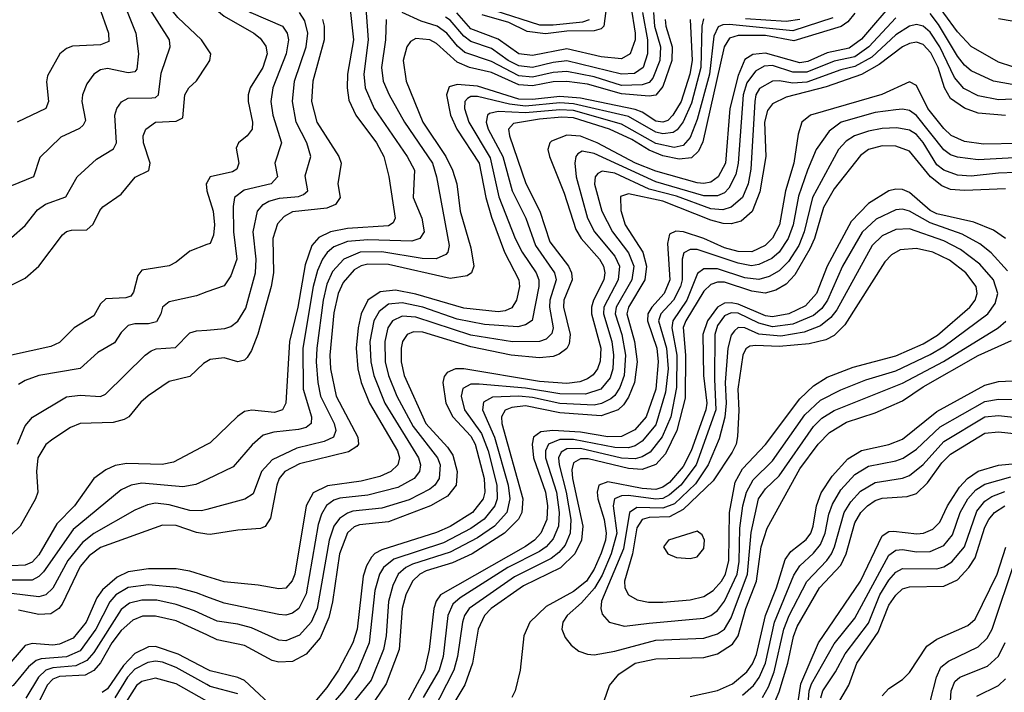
# Model space of a CAD drawing. Header units: inches. Extents: x 990535 to 1117859, y 769386 to 892122.
# Tile 365 of 656: x 1079454 to 1082327, y 792025 to 793989. Entities that reach past the tile are written whole.
import ezdxf

# ---------------------------------------------------------------- set-up
doc = ezdxf.new("R2010")
doc.units = ezdxf.units.IN
doc.header["$MEASUREMENT"] = 0
doc.layers.add('B0779', color=7, linetype='Continuous')
doc.layers.add('B0789', color=7, linetype='Continuous')

msp = doc.modelspace()

# ---------------------------------------------------------------- linework, layer by layer
at = {"layer": 'B0779', "color": 5}
for points, elevation in [([(1080000, 794604.4), (1079970, 794606), (1079890, 794641.5), (1079858.9, 794641.1), (1079830, 794631.3), (1079772.9, 794587.1), (1079733.1, 794526.9), (1079667.7, 794472.3), (1079654.6, 794445.4), (1079654.1, 794410), (1079669, 794330), (1079665.2, 794185.2), (1079685, 794030), (1079713.3, 793950), (1079714.2, 793925.8), (1079690, 793916.1), (1079607.8, 793912.2), (1079590, 793905.5), (1079570.9, 793890), (1079535, 793825), (1079532.3, 793807.7), (1079538.2, 793750), (1079530.1, 793730), (1079446.3, 793690)], 3120), ([(1080000, 793906.6), (1079984.2, 793930), (1079915.4, 793995.4), (1079853.3, 794073.3), (1079829.9, 794109.9), (1079808.7, 794170), (1079802.8, 794230), (1079813.1, 794426.9), (1079833.6, 794470), (1079870, 794510.2), (1079894.2, 794525.8), (1079930, 794532.3), (1079996.5, 794516.5), (1080000, 794514.6)], 3180), ([(1079430, 793353.3), (1079470, 793388.3), (1079505.9, 793434.1), (1079529.1, 793450.9), (1079588.3, 793471.7), (1079621.1, 793530), (1079677.7, 793582.3), (1079727.4, 793612.6), (1079735.9, 793630), (1079731.1, 793710), (1079737, 793730), (1079750.5, 793749.5), (1079770, 793760.4), (1079839, 793761), (1079850, 793762.3), (1079858.8, 793770), (1079866.9, 793833.1), (1079892.4, 793910), (1079890.6, 793930), (1079789.3, 794090)], 3160), ([(1079740.7, 794080.7), (1079792.6, 793950), (1079800.6, 793890), (1079795.1, 793844.9), (1079790, 793837.3), (1079770, 793833.7), (1079710, 793846.3), (1079690, 793842.8), (1079669.7, 793830.3), (1079650, 793802.2), (1079637.2, 793770), (1079635.2, 793750), (1079645.4, 793694.6), (1079638.6, 793681.4), (1079628.1, 793671.9), (1079574.2, 793645.8), (1079513, 793587), (1079494.5, 793530), (1079430, 793504.3)], 3140), ([(1079427.1, 793212.9), (1079470, 793234.7), (1079510, 793269.8), (1079578.6, 793361.4), (1079590, 793370.5), (1079605.4, 793374.6), (1079650, 793375.3), (1079668.2, 793391.8), (1079687.4, 793432.6), (1079696.7, 793443.3), (1079750, 793479.8), (1079790.5, 793529.5), (1079830.8, 793549.2), (1079834.3, 793570), (1079814.6, 793630), (1079814, 793650), (1079821.4, 793670), (1079850, 793689.9), (1079910, 793692.5), (1079930, 793702.8), (1079935.9, 793770), (1079946.9, 793790), (1079970, 793810.8), (1080000, 793856.5)], 3180), ([(1080000, 793513), (1079998.3, 793510), (1080000.1, 793490)], 3220), ([(1080000, 793332.4), (1079950, 793313.6), (1079910, 793281), (1079890, 793270.5), (1079810, 793257.5), (1079798, 793242), (1079785.9, 793194.1), (1079777.6, 793182.4), (1079763.3, 793176.7), (1079705.6, 793174.4), (1079690, 793159.3), (1079670, 793125), (1079612.7, 793090), (1079570, 793046.6), (1079544.6, 793035.4), (1079430.1, 793009.9)], 3220), ([(1080000, 793194.3), (1079970, 793183.4), (1079890, 793165.5), (1079870.2, 793150), (1079865.5, 793130), (1079852.5, 793107.5), (1079830, 793100.9), (1079790, 793101.7), (1079770, 793096.1), (1079750, 793076), (1079730, 793045.6), (1079682.2, 793017.8), (1079630, 792970.4), (1079510, 792950.3), (1079470, 792936.2), (1079450, 792923.7)], 3240), ([(1079447, 792750), (1079470, 792803.1), (1079490.9, 792829.1), (1079590, 792888.4), (1079630, 792892.9), (1079690, 792889.4), (1079704.2, 792895.8), (1079819.8, 793010), (1079837.6, 793022.4), (1079851.7, 793028.3), (1079908, 793032), (1079950, 793074.6), (1079970, 793080.8), (1080000, 793083.2)], 3260), ([(1080000, 792991.3), (1079990, 792985.8), (1079950, 792947.3), (1079890, 792932.9), (1079828.7, 792891.3), (1079807.2, 792872.8), (1079772.2, 792830), (1079758.3, 792821.7), (1079726.7, 792813.3), (1079630, 792810.3), (1079601.9, 792798.1), (1079550, 792764.8), (1079530, 792749.2), (1079507, 792710), (1079502.9, 792670), (1079506.5, 792610), (1079500.3, 792590), (1079455.4, 792510), (1079430, 792486.3)], 3280), ([(1080000, 792748.9), (1079902.9, 792697.1), (1079869.7, 792690.3), (1079766.2, 792693.8), (1079732.4, 792687.6), (1079704.9, 792675.1), (1079670, 792649.3), (1079613.5, 792570), (1079562.5, 792517.5), (1079510, 792426.9), (1079490, 792405.8), (1079470, 792396.9), (1079430, 792394.4)], 3320), ([(1080000, 792647.1), (1079968, 792632), (1079930, 792625.5), (1079810, 792636.4), (1079779.1, 792630), (1079750, 792616.6), (1079610, 792500.3), (1079523, 792377), (1079510, 792363.4), (1079490, 792353.2), (1079350, 792353.3)], 3340), ([(1080000, 792559.6), (1079984.6, 792555.4), (1079950, 792556.6), (1079890, 792573.2), (1079850, 792577.3), (1079826.8, 792573.2), (1079790, 792557.4), (1079670, 792488.6), (1079637, 792463), (1079593.9, 792410), (1079550, 792329.5), (1079530, 792309.9), (1079510, 792304.5), (1079430, 792313.9)], 3360), ([(1080000, 792487.4), (1079970, 792492.4), (1079910, 792512.2), (1079870, 792513.4), (1079690, 792447.9), (1079656.5, 792423.5), (1079630, 792392.9), (1079577.4, 792282.6), (1079568.3, 792270), (1079545, 792255), (1079510, 792252.5), (1079450, 792265)], 3380), ([(1080000, 792363.6), (1079950, 792379), (1079910, 792386), (1079830, 792386), (1079770, 792376.9), (1079738.4, 792361.6), (1079695.1, 792324.9), (1079678.8, 792301.2), (1079647.4, 792230), (1079610, 792183.8), (1079570, 792165.6), (1079550, 792163.2), (1079490, 792168.2), (1079470, 792161.9), (1079410, 792093.3)], 3420), ([(1080000, 792304.5), (1079970, 792315.9), (1079911.8, 792331.8), (1079830, 792338.8), (1079770, 792331), (1079734.6, 792310), (1079716.6, 792290), (1079676.4, 792210), (1079630, 792146.7), (1079590.8, 792129.2), (1079516.9, 792123.1), (1079501.9, 792118.1), (1079479.8, 792100.2), (1079434.9, 792045.1), (1079410, 792032.6), (1079370, 792023.4)], 3440), ([(1080000, 792247.1), (1079963.7, 792263.7), (1079910, 792282.2), (1079854, 792294), (1079810, 792294.5), (1079774.6, 792285.4), (1079750, 792267), (1079670, 792141.6), (1079650, 792118.1), (1079617.6, 792102.4), (1079550, 792096.5), (1079530, 792090), (1079508.4, 792070), (1079471.8, 792008.2)], 3460), ([(1080000, 792192.8), (1079910, 792234.5), (1079850, 792247.7), (1079812.4, 792247.6), (1079783.7, 792236.3), (1079750, 792206.2), (1079722.7, 792170), (1079690, 792111.4), (1079670, 792089.1), (1079644.5, 792075.5), (1079570, 792071.5), (1079550, 792063.8), (1079533.6, 792046.4), (1079510, 791996.9)], 3480), ([(1080000, 792093.1), (1079916.4, 792136.4), (1079850, 792158.8), (1079830, 792158.6), (1079790, 792139), (1079756.3, 792103.7), (1079710, 792035.8), (1079694.9, 792025.1)], 3520), ([(1080000, 792048.3), (1079910, 792097.9), (1079870, 792113.3), (1079850, 792116.1), (1079827.2, 792112.8), (1079790, 792093.1), (1079768.2, 792070), (1079731, 792009)], 3540), ([(1080000, 791999.8), (1079910, 792050.5), (1079850, 792066.2), (1079810, 792057.3), (1079794.7, 792045.3), (1079755.9, 791984.1)], 3560)]:
    msp.add_lwpolyline(points, dxfattribs=dict(at, elevation=elevation))
at = {"layer": 'B0789', "color": 5}
for points, elevation in [([(1080000, 794142.7), (1080048.9, 794070), (1080068.3, 794050), (1080127.9, 794010), (1080220.1, 793970), (1080234.2, 793950), (1080237.7, 793930), (1080231.3, 793890), (1080192.6, 793790), (1080186.5, 793750), (1080192.2, 793710), (1080217.9, 793630), (1080197.9, 793570), (1080205.6, 793530), (1080187.3, 793510), (1080108.3, 793491.7), (1080080.8, 793470), (1080076.2, 793443.8), (1080077.4, 793370), (1080087.5, 793290), (1080070, 793240.9), (1080050, 793212.3), (1080000, 793194.3)], 3240), ([(1080000, 794047.4), (1080013.9, 794030), (1080050, 793999.5), (1080136.9, 793950), (1080155.3, 793935.3), (1080172, 793912), (1080176.1, 793890), (1080163.6, 793850), (1080126.5, 793790), (1080120.6, 793770), (1080120.2, 793750), (1080133.2, 793690), (1080132.3, 793670), (1080117.3, 793650), (1080092.5, 793630), (1080085.5, 793614.5), (1080093.5, 793570), (1080087.6, 793552.4), (1080074.6, 793545.4), (1080009.5, 793530.5), (1080000, 793513)], 3220), ([(1082010, 794050), (1081910, 793931.9), (1081873.6, 793906.4), (1081810, 793892.5), (1081753.2, 793866.8), (1081730, 793863.5), (1081630, 793891.4), (1081592.4, 793887.6), (1081570, 793873.1), (1081550, 793826.7), (1081525.5, 793730), (1081512.9, 793570), (1081491.5, 793530), (1081470, 793515), (1081450, 793510.8), (1081430, 793512.7), (1081310, 793546.9), (1081250.7, 793570.7), (1081138.2, 793630), (1081090, 793649.3), (1081050, 793651.8), (1081005.7, 793634.3), (1081000.1, 793630), (1080994.8, 793610), (1080999.3, 793590), (1081042.7, 793482.7), (1081076.8, 793376.8), (1081091.9, 793350), (1081145, 793290), (1081156.8, 793270), (1081160.6, 793250), (1081157.7, 793230), (1081127.7, 793170), (1081122.3, 793150), (1081121.9, 793130), (1081148.9, 793030), (1081147.4, 792992.6), (1081139.6, 792970), (1081127.3, 792952.7), (1081110, 792940.5), (1081087.7, 792932.3), (1081050, 792927.5), (1080970, 792933.3), (1080750, 792970.1), (1080724.9, 792970), (1080700.9, 792959.1), (1080692.2, 792947.8), (1080688.2, 792930), (1080697.2, 792870), (1080717.7, 792830), (1080770, 792773.3), (1080783.1, 792750), (1080808.6, 792650), (1080811.3, 792610), (1080806, 792590), (1080775, 792550), (1080710, 792509.8), (1080670, 792491.9), (1080510, 792441.3), (1080490, 792430.5), (1080480.3, 792419.7), (1080465.5, 792394.5), (1080455.9, 792364.1), (1080438.5, 792210), (1080425.8, 792170), (1080384.1, 792090), (1080350, 792039.2), (1080310, 791992)], 3520), ([(1082351.7, 793851.7), (1082310, 793864.9), (1082230, 793910.6), (1082190, 793953.3), (1082110, 794064.1)], 3520), ([(1080463.1, 794036.9), (1080470.8, 793930), (1080457.5, 793830), (1080462, 793790), (1080488.1, 793730), (1080584.2, 793590), (1080605.4, 793550), (1080601.6, 793470), (1080627.3, 793410), (1080633.8, 793370), (1080621.1, 793350), (1080597.5, 793342.5), (1080470, 793346.7), (1080410, 793341.8), (1080370, 793325.7), (1080350.5, 793309.5), (1080337, 793290), (1080322.6, 793257.4), (1080310.4, 793210), (1080279.9, 793030), (1080281.1, 792910), (1080305, 792830), (1080304.6, 792810), (1080290, 792799), (1080267.6, 792792.4), (1080195.4, 792784.6), (1080164.2, 792775.8), (1080131.7, 792748.3), (1080076.7, 792683.3), (1080000, 792647.1)], 3340), ([(1080416.2, 794036.2), (1080428.2, 793930), (1080410.3, 793830), (1080408.8, 793790), (1080414.3, 793754.3), (1080434.1, 793710), (1080495, 793630), (1080516.6, 793590), (1080531.1, 793531.1), (1080549.7, 793410), (1080543.4, 793396.6), (1080530, 793387.1), (1080410, 793379.3), (1080361, 793370), (1080326.9, 793353.1), (1080305.9, 793330), (1080286.5, 793273.5), (1080265.5, 793150), (1080241.4, 793050), (1080230.7, 792870), (1080221, 792850), (1080197.3, 792842.7), (1080130.8, 792849.2), (1080110, 792845.5), (1080088.9, 792831.1), (1080010, 792754.2), (1080000, 792748.9)], 3320), ([(1081237.3, 794030), (1081249.8, 793950.2), (1081249.2, 793930), (1081234.8, 793890), (1081210, 793874.9), (1081150, 793880.8), (1081050, 793904.4), (1080950, 793884.7), (1080910, 793889.4), (1080850, 793932.7), (1080770, 793962.1), (1080729.6, 794009.6)], 3320), ([(1081165.5, 794030), (1081158.4, 793970), (1081150, 793962.4), (1081130, 793956.8), (1081050, 793956.2), (1080987.5, 793947.5), (1080934.8, 793954.8), (1080881.3, 793981.3), (1080803.2, 794003.2)], 3280), ([(1080837.2, 794017.2), (1080970, 793974.7), (1081010, 793974.2), (1081097.1, 793982.9), (1081116.2, 793990)], 3260), ([(1080000, 793083.2), (1080052.7, 793087.3), (1080070, 793093.2), (1080090, 793109.1), (1080113.4, 793146.6), (1080141.9, 793250), (1080144, 793290), (1080135.4, 793370), (1080148.1, 793430), (1080164.3, 793450), (1080181.1, 793458.9), (1080212.2, 793467.8), (1080266.8, 793473.2), (1080281.6, 793478.4), (1080294.3, 793490), (1080287, 793533), (1080303.4, 793590), (1080291.7, 793630), (1080260.8, 793690), (1080250.1, 793750.1), (1080256, 793810), (1080289.8, 793910), (1080294.7, 793950), (1080285.9, 793985.9), (1080270, 794010)], 3260), ([(1081890, 794008.1), (1081870, 793983.4), (1081851, 793969), (1081712.2, 793927.8), (1081630, 793943.3), (1081550, 793943.2), (1081524.4, 793935.6), (1081509, 793910), (1081447.1, 793632.9), (1081434.6, 793605.4), (1081413.8, 793586.2), (1081378, 793582), (1081330, 793591.8), (1081290, 793607.9), (1081239.4, 793639.4), (1081175.1, 793670), (1081070, 793702.6), (1081035.5, 793704.5), (1080970, 793699.2), (1080894.3, 793685.7), (1080880.4, 793670), (1080883.3, 793650), (1080930.5, 793510.5), (1080971.2, 793430), (1081000.5, 793340.5), (1081054.9, 793270), (1081064, 793250), (1081065.3, 793230), (1081041.7, 793170), (1081040.1, 793150), (1081059.5, 793070), (1081056.8, 793043.2), (1081050, 793029.2), (1081027.4, 793012.6), (1081010, 793005.9), (1080970, 793001.8), (1080887.6, 793010), (1080770, 793034.2), (1080630, 793076.8), (1080602.5, 793077.5), (1080584.1, 793070), (1080571.1, 793050), (1080566.9, 793030), (1080567, 792990), (1080575.5, 792950), (1080638.7, 792810), (1080701.6, 792741.6), (1080717.4, 792717.4), (1080729.8, 792670), (1080726.9, 792630), (1080702.2, 792597.8), (1080652.2, 792570), (1080530, 792523), (1080445.4, 792514.6), (1080430, 792508.8), (1080410, 792490.9), (1080386.4, 792430), (1080366.7, 792290), (1080356.1, 792243.9), (1080330, 792184.1), (1080290, 792136.3), (1080250, 792115.5), (1080210, 792113), (1080190, 792118.6), (1080110, 792161.9), (1080030, 792178.9), (1080000, 792192.8)], 3480), ([(1081825.8, 793994.2), (1081710, 793956.9), (1081524.6, 793975.4), (1081505.8, 793974.2), (1081492.1, 793967.9), (1081478.8, 793941.2), (1081466.1, 793830), (1081430, 793697.8), (1081410, 793645.5), (1081390, 793622), (1081363.7, 793616.3), (1081310, 793627.6), (1081210, 793684.4), (1081070, 793723.9), (1081030, 793726.5), (1080930, 793717.7), (1080850, 793720.8), (1080824.8, 793715.2), (1080818.8, 793710), (1080815, 793690), (1080820.5, 793670), (1080863.4, 793590), (1080890.8, 793490), (1080930.3, 793410), (1080958.4, 793330), (1081014.4, 793250), (1081018.7, 793230), (1081000.3, 793170), (1080999.5, 793150), (1081010, 793090), (1081006.8, 793073.2), (1080990, 793056.3), (1080970.4, 793049.6), (1080891.3, 793048.7), (1080770, 793068.6), (1080610, 793120.8), (1080570, 793123.6), (1080541.9, 793110), (1080528.2, 793090), (1080519.1, 793050), (1080520.4, 792990), (1080529.6, 792950), (1080554.2, 792890), (1080601.4, 792801.4), (1080673.2, 792710), (1080681, 792690), (1080677.9, 792650), (1080664.7, 792630), (1080650, 792618.1), (1080590, 792587.5), (1080510, 792563.4), (1080426.2, 792553.8), (1080410, 792548.9), (1080386.9, 792533.1), (1080370, 792510), (1080357, 792470), (1080322.2, 792270), (1080304.4, 792230), (1080270, 792192.1), (1080230, 792175.7), (1080210, 792177.6), (1080130, 792213.4), (1080090, 792224.7), (1080030, 792233.3), (1080000, 792247.1)], 3460), ([(1081448.7, 793991.3), (1081443.6, 793970), (1081441.3, 793850), (1081414.3, 793745.7), (1081390, 793690.9), (1081372.4, 793667.6), (1081360.2, 793659.8), (1081330, 793655.5), (1081310, 793660.9), (1081230, 793706.1), (1081070, 793743.8), (1081030, 793746.1), (1080930, 793737.1), (1080882.8, 793742.8), (1080790, 793765), (1080770, 793764.7), (1080760.8, 793759.2), (1080752.1, 793750), (1080751.8, 793730), (1080763.9, 793690), (1080826.2, 793586.2), (1080852.2, 793472.2), (1080899.6, 793350), (1080919.5, 793310), (1080960.9, 793250), (1080968.7, 793230), (1080968.7, 793210), (1080948.7, 793111.2), (1080930, 793097.9), (1080907.4, 793092.6), (1080810, 793098.9), (1080730, 793115), (1080630, 793149.5), (1080570, 793162.6), (1080530, 793158.4), (1080502.3, 793137.7), (1080486.8, 793110), (1080475.1, 793050), (1080478.5, 792990), (1080486.9, 792950), (1080518.9, 792870), (1080616.9, 792710), (1080623.6, 792690), (1080620.1, 792670), (1080604.3, 792650), (1080556.6, 792623.4), (1080470, 792601.3), (1080387.8, 792592.2), (1080370, 792586.4), (1080348.8, 792571.2), (1080334, 792546), (1080324.8, 792515.2), (1080290, 792313.2), (1080268.6, 792270), (1080250, 792256.3), (1080230, 792251), (1080210, 792252.1), (1080050, 792285.4), (1080000, 792304.5)], 3440), ([(1081337.1, 793990), (1081338.9, 793970), (1081357.2, 793910), (1081356.6, 793870), (1081330, 793794), (1081310, 793769.3), (1081290, 793766.4), (1081210, 793773), (1081110, 793800.8), (1081050, 793809.2), (1081010, 793808), (1080950, 793796.5), (1080910, 793799.2), (1080830, 793835.4), (1080766.2, 793850), (1080730, 793864.9), (1080670, 793919.6), (1080650, 793930.5), (1080610, 793934), (1080594.5, 793925.5), (1080583.3, 793910), (1080572.8, 793870), (1080581.8, 793810), (1080630, 793690), (1080696.9, 793590), (1080717, 793550), (1080728.8, 793510), (1080738.8, 793430), (1080770, 793322.8), (1080778.7, 793270), (1080772.5, 793250), (1080758.9, 793241.1), (1080710, 793234), (1080530, 793274.5), (1080470, 793275.2), (1080449.7, 793270.3), (1080430, 793258.7), (1080397.9, 793222.1), (1080382.8, 793190), (1080370, 793133.5), (1080359, 793010), (1080360.4, 792970), (1080377.2, 792890), (1080440.2, 792770), (1080441.9, 792750), (1080437, 792743), (1080412.7, 792727.3), (1080270, 792692.3), (1080227.1, 792670), (1080211, 792650), (1080203.7, 792630), (1080185.7, 792534.3), (1080170.3, 792509.7), (1080156.8, 792503.2), (1080090, 792498.5), (1080010, 792485.8), (1080000, 792487.4)], 3380), ([(1080523.4, 793990), (1080521.3, 793930), (1080509.5, 793850), (1080514.7, 793810), (1080531.4, 793770), (1080576.3, 793690), (1080658.5, 793570), (1080670.1, 793530), (1080706.9, 793330), (1080702.7, 793310), (1080696.8, 793303.2), (1080669.4, 793290.6), (1080628.4, 793291.6), (1080510, 793311.3), (1080447.6, 793310), (1080399.1, 793290), (1080366.2, 793253.8), (1080350, 793217), (1080339.6, 793170), (1080320.4, 793030), (1080319, 792990), (1080323.2, 792930), (1080331.7, 792890), (1080371.1, 792810), (1080376.3, 792790), (1080369.5, 792770), (1080342.2, 792757.8), (1080262.2, 792737.8), (1080190, 792704.1), (1080159.7, 792670), (1080135.4, 792604.6), (1080110.8, 792589.2), (1080000, 792559.6)], 3360), ([(1080337.7, 793990), (1080342.4, 793970), (1080342.2, 793930), (1080309.5, 793810), (1080305.4, 793750), (1080320.5, 793690), (1080385, 793590), (1080391.7, 793570), (1080381.9, 793510), (1080389.1, 793470), (1080375.1, 793450), (1080350, 793439.2), (1080250, 793427.8), (1080225, 793415), (1080206.4, 793393.6), (1080192.7, 793350), (1080193.9, 793250), (1080187.7, 793210), (1080148.7, 793071.3), (1080130, 793023.2), (1080117.2, 793002.8), (1080110, 792994.7), (1080090, 792990.4), (1080050, 793001.5), (1080010, 792996.9), (1080000, 792991.3)], 3280), ([(1081410.5, 793989.5), (1081415.7, 793870), (1081409.4, 793830), (1081383.8, 793750), (1081359.9, 793710), (1081344.8, 793695.2), (1081330, 793689.8), (1081310, 793693.2), (1081270, 793719.3), (1081250, 793726.6), (1081090, 793760.2), (1081030, 793765), (1080950, 793756.5), (1080910, 793757.1), (1080790, 793794.8), (1080730, 793799.7), (1080707.1, 793792.9), (1080698.7, 793770), (1080710.5, 793710), (1080729.2, 793670), (1080794.6, 793570), (1080813.5, 793470), (1080830, 793412.6), (1080868.4, 793310), (1080909.8, 793230), (1080912.2, 793210), (1080903.6, 793170), (1080890, 793147.6), (1080870, 793138.8), (1080850, 793136.6), (1080750, 793147.1), (1080610, 793187.9), (1080550, 793199.3), (1080505.6, 793194.4), (1080470, 793170), (1080450, 793130), (1080441.7, 793090), (1080435.8, 793030), (1080440.3, 792970), (1080450.3, 792930), (1080474, 792870), (1080556.3, 792730), (1080561.8, 792710), (1080557.3, 792690), (1080536.8, 792670), (1080504.6, 792655.4), (1080450, 792641.9), (1080351.7, 792628.3), (1080310, 792607.5), (1080289.6, 792570), (1080256.4, 792370), (1080249, 792351), (1080230, 792329.9), (1080210, 792327.5), (1080150, 792338.4), (1080050, 792348.3), (1080000, 792363.6)], 3420), ([(1082010, 793994.8), (1081931.3, 793910), (1081890, 793881), (1081830, 793867.9), (1081750, 793835.7), (1081710, 793836.3), (1081650, 793855.8), (1081626.2, 793853.8), (1081600.9, 793839.1), (1081575.6, 793804.4), (1081564.5, 793770), (1081550, 793570), (1081542.8, 793537.2), (1081523.1, 793496.9), (1081510, 793484.1), (1081490, 793475.1), (1081450, 793475.2), (1081310, 793516.3), (1081130, 793598.8), (1081095, 793605), (1081082, 793598), (1081076.1, 793590), (1081073.7, 793570), (1081077.5, 793530), (1081110, 793410), (1081130.9, 793370), (1081190, 793298.7), (1081203.8, 793270), (1081199.7, 793230), (1081158.5, 793150), (1081157.3, 793130), (1081181.3, 793050), (1081186.6, 793010), (1081184.6, 792970), (1081176.2, 792943.8), (1081149.5, 792910.5), (1081104.2, 792895.8), (1081030, 792896.9), (1080930, 792913.3), (1080794.7, 792925.3), (1080770, 792924.7), (1080747.1, 792912.9), (1080741.6, 792890), (1080752, 792850), (1080801.2, 792781.2), (1080820.6, 792730), (1080846.1, 792630), (1080846.5, 792590), (1080839.9, 792570), (1080809.2, 792530.8), (1080770, 792503.2), (1080690, 792462.2), (1080545.5, 792414.5), (1080515.2, 792390), (1080504, 792370), (1080490, 792322.7), (1080473.9, 792170), (1080440.5, 792090), (1080398.8, 792030), (1080321, 791939)], 3540), ([(1081303, 794010), (1081306, 793970), (1081323.1, 793910), (1081321.4, 793870), (1081301.1, 793818.9), (1081290, 793806.3), (1081270, 793798.7), (1081210, 793797.5), (1081130, 793822.1), (1081050, 793837.8), (1081010, 793835.1), (1080950, 793821.3), (1080910, 793825.1), (1080830, 793866.8), (1080753, 793893), (1080731.5, 793911.5), (1080700.3, 793950), (1080671.6, 793970), (1080624.8, 793984.8), (1080570, 794010.7)], 3360), ([(1081270.7, 794010), (1081285.5, 793930), (1081285.2, 793890), (1081272.5, 793850), (1081247.5, 793832.5), (1081210, 793830), (1081050, 793868.8), (1081010, 793864.7), (1080950, 793850.1), (1080910, 793854.4), (1080879.1, 793870), (1080830, 793904.9), (1080770, 793925.8), (1080750, 793941.5), (1080710, 793987.4), (1080696.2, 793996.2)], 3340), ([(1081730, 793990.1), (1081690, 793983.6), (1081571.7, 793991.7)], 3440), ([(1082350, 793799.8), (1082294.8, 793810), (1082230, 793840.3), (1082210, 793856.6), (1082190, 793883.1), (1082134.9, 793974.9), (1082110, 794007.5)], 3540), ([(1082350, 793985.1), (1082310, 793991.4)], 3480), ([(1082390, 793759.4), (1082310, 793755.1), (1082250, 793767), (1082208.6, 793788.6), (1082180.9, 793820.9), (1082138, 793910), (1082110, 793953), (1082090, 793970), (1082070, 793974.8), (1082050, 793970.7), (1082010, 793944.8), (1081939.8, 793880.2), (1081890, 793852.5), (1081850, 793842.9), (1081750, 793807.1), (1081710, 793803.7), (1081670, 793811.2), (1081650.7, 793809.3), (1081611.9, 793788.1), (1081602, 793770), (1081598.3, 793750), (1081586.8, 793553.2), (1081579.4, 793510), (1081562.3, 793470), (1081530, 793441.5), (1081505.8, 793434.2), (1081470, 793437.2), (1081370, 793474.1), (1081290, 793494.9), (1081190, 793540.7), (1081152.8, 793547.2), (1081140.3, 793539.7), (1081132.6, 793530), (1081130.8, 793509.2), (1081152.3, 793430), (1081183.1, 793370), (1081230, 793308.9), (1081245.6, 793270), (1081240, 793230), (1081194.4, 793150), (1081191.4, 793130), (1081210.7, 793070), (1081221.7, 793010), (1081217.5, 792950), (1081204.8, 792915.2), (1081190, 792891.8), (1081178.1, 792881.9), (1081151.7, 792868.3), (1081130, 792863.5), (1081030, 792869), (1080950, 792886.3), (1080910.4, 792889.6), (1080833.3, 792886.7), (1080807, 792873), (1080803.9, 792850), (1080838.8, 792770), (1080879.3, 792630), (1080884.2, 792590), (1080875.1, 792550), (1080838.9, 792510), (1080790, 792476.2), (1080710, 792435), (1080600, 792400), (1080580.1, 792390), (1080558.1, 792370), (1080542.5, 792337.5), (1080529.7, 792290.3), (1080523, 792190), (1080515.5, 792150), (1080479.1, 792060.9), (1080330, 791877)], 3560), ([(1080000, 793856.5), (1080008.8, 793870), (1080011.2, 793890), (1080000, 793906.6)], 3180), ([(1082330, 793709.5), (1082250, 793716.8), (1082210, 793730.5), (1082170, 793759.3), (1082151.9, 793790), (1082133.2, 793850), (1082112.2, 793892.2), (1082090, 793916.9), (1082070, 793923.6), (1082050, 793920.1), (1082030, 793909.7), (1081961.6, 793858.4), (1081910, 793829.6), (1081806.7, 793793.3), (1081690, 793763.4), (1081650, 793743.2), (1081636.1, 793723.9), (1081627, 793690), (1081630.9, 793590), (1081613.2, 793486.8), (1081591.1, 793428.9), (1081558.6, 793401.4), (1081530, 793393.1), (1081506.2, 793393.8), (1081470, 793403.5), (1081330, 793459.4), (1081230, 793481), (1081207, 793473), (1081208, 793432), (1081220.7, 793390), (1081272.1, 793310), (1081282.8, 793270), (1081277.7, 793230), (1081229.8, 793150.2), (1081225.2, 793130), (1081247.8, 793050), (1081255.4, 792990), (1081247.7, 792930), (1081230, 792887.3), (1081215.6, 792864.4), (1081199.7, 792850), (1081150, 792833.1), (1081030, 792841.8), (1080930, 792861.7), (1080890, 792856.9), (1080870.7, 792849.3), (1080859.7, 792830), (1080860.8, 792810), (1080921.4, 792590), (1080918.4, 792550), (1080909.4, 792530.6), (1080868.4, 792490), (1080774.1, 792430), (1080716.2, 792403.8), (1080640.1, 792380.1), (1080620.9, 792370), (1080599.8, 792350), (1080580.2, 792310), (1080569.8, 792270), (1080561.3, 792150), (1080523.3, 792050), (1080490, 792001.9)], 3580), ([(1082370, 793627.9), (1082266.2, 793626.2), (1082210, 793633.8), (1082171.3, 793651.3), (1082150, 793671.3), (1082103.9, 793730), (1082070, 793797.5), (1082050, 793808), (1081969.1, 793770.9), (1081761, 793710), (1081736.3, 793690), (1081725.3, 793654.7), (1081712.5, 793570), (1081688.1, 793490), (1081671.1, 793390), (1081650, 793351.7), (1081628.4, 793330), (1081590, 793311.7), (1081550, 793312.7), (1081510, 793323.5), (1081450, 793350.3), (1081390.6, 793369.4), (1081368.2, 793371.8), (1081350, 793363.4), (1081343.8, 793336.2), (1081350.3, 793229.7), (1081334.1, 793190), (1081298.4, 793150), (1081286.7, 793130), (1081285.3, 793110), (1081312.9, 793030), (1081316.9, 792990), (1081309.9, 792910), (1081281.3, 792830), (1081248.6, 792791.4), (1081210, 792772.4), (1081170, 792771.5), (1081090, 792785.3), (1081009.8, 792790.2), (1080974, 792786), (1080953.4, 792770), (1080948.9, 792750), (1080953, 792710), (1080988.3, 792610), (1080994.2, 792570), (1080991.9, 792530), (1080974, 792490), (1080956.1, 792470), (1080929.3, 792450.7), (1080681.6, 792310), (1080668.8, 792291.2), (1080662.2, 792270), (1080648.5, 792150), (1080635.3, 792090), (1080556.5, 791943.5)], 3620), ([(1082390, 793587.5), (1082250, 793580.1), (1082190, 793587.8), (1082170, 793594.6), (1082150, 793609), (1082070, 793709.9), (1082050, 793723.7), (1082030, 793728.1), (1082010, 793726.4), (1081950, 793717.9), (1081850.9, 793690), (1081815.9, 793664.1), (1081778, 793610), (1081752.7, 793550), (1081726.3, 793473.7), (1081710.6, 793390), (1081695.9, 793350), (1081670, 793310.3), (1081648.2, 793291.8), (1081610, 793274), (1081589.2, 793270.8), (1081550, 793277.9), (1081430, 793318.6), (1081410, 793318.6), (1081391.9, 793308.1), (1081386.8, 793290), (1081386.3, 793230), (1081381.9, 793210), (1081361.1, 793170), (1081324.2, 793130), (1081318, 793110), (1081341.4, 793030), (1081346.1, 792970), (1081338.5, 792901.5), (1081310, 792806.2), (1081270, 792758.4), (1081250, 792745.3), (1081230, 792739.1), (1081190, 792739.9), (1081070, 792764), (1081030, 792763.2), (1080996.8, 792750), (1080987.7, 792730), (1080988.1, 792710), (1081019.9, 792610), (1081028.2, 792550), (1081025.8, 792510), (1081010, 792473.4), (1080989.8, 792450.2), (1080970, 792436.1), (1080878.2, 792390), (1080738.7, 792301.3), (1080717.2, 792282.8), (1080702.5, 792250), (1080689, 792130), (1080678, 792090), (1080630.9, 792010)], 3640), ([(1082508.5, 793548.5), (1082310, 793540.8), (1082230, 793532.4), (1082190, 793535.6), (1082150, 793549.7), (1082130, 793565.9), (1082090, 793630.9), (1082070, 793653.8), (1082050, 793666.6), (1082013.3, 793673.3), (1081970, 793671.9), (1081930, 793664.2), (1081889.8, 793650.2), (1081865.5, 793634.5), (1081843.2, 793610), (1081767.3, 793470), (1081742.4, 793370), (1081727.3, 793330), (1081697, 793283), (1081670, 793255.8), (1081640.8, 793239.2), (1081610, 793230.6), (1081570, 793236), (1081490, 793262.1), (1081450, 793261.5), (1081431.6, 793248.4), (1081400.6, 793170), (1081359, 793110), (1081356.5, 793090), (1081371.6, 793010), (1081370, 792915.8), (1081353.5, 792830), (1081328.7, 792771.3), (1081293.1, 792726.9), (1081270, 792712.7), (1081250, 792706.8), (1081210, 792709), (1081090, 792737.7), (1081050, 792735.9), (1081033.3, 792726.7), (1081026, 792710), (1081027.8, 792690), (1081048.1, 792610), (1081062, 792530), (1081059.8, 792490), (1081045.1, 792454.9), (1081026.8, 792433.2), (1081004.3, 792415.7), (1080897.2, 792362.8), (1080764.8, 792270), (1080751.7, 792250), (1080745.5, 792230), (1080731.4, 792130), (1080720.6, 792090), (1080615.5, 791884.5)], 3660), ([(1082330, 793495.6), (1082210, 793490.6), (1082170, 793493.9), (1082144.2, 793504.2), (1082111.1, 793530), (1082050, 793605.4), (1082010, 793619.5), (1081970, 793621.1), (1081930.1, 793610), (1081907.2, 793592.8), (1081830, 793495.4), (1081799.2, 793440.8), (1081772.6, 793350), (1081759.4, 793320.6), (1081715.6, 793244.4), (1081690, 793216.8), (1081660.4, 793199.6), (1081629, 793191), (1081590, 793196.3), (1081510, 793222.7), (1081490, 793222.9), (1081470, 793216.2), (1081450, 793196.4), (1081396.9, 793110), (1081389.9, 793090.1), (1081396.3, 793010), (1081395.8, 792884.2), (1081371.4, 792790), (1081337.9, 792722.1), (1081310, 792690.2), (1081270, 792675.5), (1081230, 792678.7), (1081112.5, 792707.5), (1081090, 792707.2), (1081070, 792695), (1081065.2, 792674.8), (1081066.4, 792650), (1081097.1, 792510), (1081092.6, 792470), (1081073.9, 792430), (1081031.5, 792388.5), (1080923.4, 792336.6), (1080829.1, 792270), (1080809.8, 792250), (1080791.2, 792210), (1080774.6, 792110), (1080752.3, 792047.7), (1080694.6, 791950)], 3680), ([(1080000.1, 793490), (1080018, 793430), (1080022.5, 793390), (1080019.5, 793360.5), (1080010, 793336.2), (1080000, 793332.4)], 3220), ([(1082330.2, 793350.2), (1082295, 793375), (1082237.8, 793397.8), (1082130, 793422.1), (1082110, 793432.5), (1082050, 793484.7), (1082030, 793493.2), (1082010, 793494.6), (1081990, 793490), (1081930, 793452.8), (1081879.6, 793400.4), (1081809.4, 793270), (1081778.5, 793190), (1081746.6, 793153.4), (1081697.7, 793130), (1081650, 793122.1), (1081630, 793124.8), (1081550, 793158.8), (1081530, 793162.9), (1081510, 793161.1), (1081489.9, 793150.1), (1081460.9, 793110), (1081447.2, 793070), (1081449.2, 792950), (1081458.7, 792870), (1081455.6, 792850), (1081413, 792730), (1081390, 792684.3), (1081350, 792637.7), (1081330, 792624.1), (1081310, 792617.4), (1081270, 792620.4), (1081170, 792639.6), (1081143.7, 792630), (1081138.3, 792610), (1081141, 792590), (1081159.3, 792530), (1081164.9, 792490), (1081162.9, 792470), (1081150, 792431.2), (1081130, 792385.1), (1081108, 792350), (1081070, 792320), (1080990, 792276), (1080942.1, 792230), (1080924.4, 792190), (1080914.4, 792090), (1080899.3, 792030), (1080889.6, 792010)], 3720), ([(1082335.8, 793255.8), (1082288.6, 793308.6), (1082255, 793335), (1082203.3, 793363.3), (1082110, 793395.9), (1082050, 793430.5), (1082030, 793435.7), (1082010, 793434.4), (1081952.8, 793407.2), (1081911.4, 793368.6), (1081854.9, 793270), (1081810.5, 793170), (1081793.9, 793146.1), (1081770, 793125.6), (1081710, 793100.1), (1081650, 793092.6), (1081610, 793102.7), (1081550, 793132.2), (1081530, 793133.4), (1081510, 793124.3), (1081490, 793096.2), (1081482.3, 793070), (1081480.8, 792939.2), (1081484.9, 792850), (1081427.4, 792690), (1081383, 792630), (1081350, 792601.8), (1081330, 792591.7), (1081310, 792589), (1081230, 792600.4), (1081210, 792599.5), (1081189.5, 792590.5), (1081185.1, 792570), (1081196.3, 792490), (1081179.9, 792430), (1081152.8, 792367.2), (1081130.7, 792329.3), (1081093.3, 792286.7), (1081051.6, 792250), (1081038.2, 792230), (1081035.9, 792210), (1081045.3, 792185.3), (1081063.1, 792163.1), (1081085.6, 792145.6), (1081110, 792136.6), (1081130, 792135.1), (1081190, 792146), (1081310, 792177.2), (1081450, 792183.9), (1081490, 792196.1), (1081510, 792210.1), (1081530, 792242.9), (1081577.6, 792370), (1081588.4, 792491.6), (1081609.5, 792590), (1081630, 792619.4), (1081670, 792657.9), (1081770, 792801.7), (1081794.6, 792825.4), (1081830, 792848), (1082030, 792927.6), (1082148.9, 792991.1), (1082308.2, 793090), (1082331.3, 793108.7)], 3740), ([(1081159.3, 792000.7), (1081175, 792045), (1081201.5, 792078.5), (1081250, 792110.1), (1081310, 792123.5), (1081450, 792126.9), (1081490, 792137.3), (1081534, 792166), (1081550.3, 792190), (1081572.7, 792270), (1081603.1, 792350), (1081617.4, 792450), (1081634.9, 792505.1), (1081730, 792677.4), (1081783.7, 792750), (1081816.1, 792783.9), (1081866.2, 792813.8), (1081950, 792841.3), (1082030, 792876.8), (1082090, 792916.9), (1082250, 793009.1), (1082347.2, 793052.8)], 3720), ([(1081410, 792013), (1081490, 792031), (1081533.3, 792050), (1081575.2, 792084.8), (1081591.9, 792108.1), (1081604, 792136), (1081629.7, 792250), (1081662.3, 792330), (1081687.3, 792412.7), (1081703.4, 792436.6), (1081748.4, 792471.6), (1081762, 792490), (1081769.3, 792510), (1081778.3, 792570), (1081792, 792608), (1081823.9, 792656.1), (1081870, 792707.2), (1081910, 792731.8), (1081990, 792748.5), (1082030, 792764.7), (1082130, 792845.6), (1082270, 792922.4), (1082310, 792932.6), (1082370, 792936.1)], 3680), ([(1081562.9, 792017.1), (1081594.7, 792045.3), (1081611.3, 792068.7), (1081629.8, 792110.2), (1081655.6, 792230), (1081712.2, 792367.8), (1081730, 792395), (1081770, 792431.3), (1081790, 792456.9), (1081803.8, 792490), (1081814.7, 792545.3), (1081825.2, 792574.8), (1081850, 792616.4), (1081890, 792661.2), (1081930, 792685.4), (1082010, 792700.9), (1082031.1, 792708.9), (1082070, 792735.1), (1082139.5, 792800.5), (1082270, 792874.5), (1082310, 792881.3), (1082390, 792879)], 3660), ([(1081620.6, 792010), (1081638.6, 792041.4), (1081655.3, 792084.7), (1081682.9, 792210), (1081698.7, 792250), (1081750, 792349), (1081809.1, 792410), (1081822.2, 792430), (1081831.6, 792450), (1081859.2, 792550), (1081878.5, 792581.5), (1081907.1, 792612.9), (1081950, 792638.3), (1082029.3, 792650.7), (1082050, 792658.5), (1082089.5, 792690.5), (1082150, 792757.6), (1082270, 792829.3), (1082310, 792833.2), (1082395.9, 792824.1)], 3640), ([(1081645.6, 791970), (1081670, 792026.9), (1081695.1, 792110), (1081711.4, 792188.6), (1081722.6, 792217.4), (1081787.1, 792330), (1081850, 792397), (1081864.9, 792430), (1081890, 792520.1), (1081908.1, 792550), (1081927.4, 792570), (1081950, 792585.3), (1081970, 792592.3), (1082043.3, 792596.7), (1082070, 792606.1), (1082102.9, 792637.1), (1082144.7, 792695.3), (1082170, 792721.1), (1082270, 792781.6), (1082310, 792785.5), (1082410, 792775.2)], 3620), ([(1081714, 791926), (1081733, 792050), (1081784.5, 792170), (1081907.1, 792350), (1081970, 792481.8), (1081990, 792494.5), (1082003.7, 792496.3), (1082071.5, 792488.5), (1082090.4, 792489.6), (1082118.5, 792501.5), (1082138, 792522), (1082160.8, 792570), (1082195.6, 792624.4), (1082219.1, 792650), (1082250, 792670.8), (1082310, 792688.5), (1082490, 792705.7)], 3580), ([(1081746.2, 791893.8), (1081757.1, 792030), (1081764.2, 792050), (1081830, 792166.6), (1081890, 792241.6), (1081990, 792426), (1082010, 792440.2), (1082030, 792442.8), (1082070, 792435.8), (1082110, 792436.2), (1082150, 792453.9), (1082175.3, 792484.7), (1082197.5, 792550), (1082220.2, 792590), (1082243.9, 792616.1), (1082270, 792633.2), (1082345.9, 792654.1)], 3560), ([(1081790.8, 792009.2), (1081797.3, 792030), (1081834.5, 792085.5), (1081862.4, 792137.6), (1081930, 792227.2), (1081963.1, 792310), (1081990, 792353.2), (1082010, 792375.9), (1082030, 792386.9), (1082130, 792385.8), (1082150, 792391.9), (1082173.3, 792406.7), (1082210.2, 792450), (1082246.1, 792553.9), (1082270, 792583.5), (1082290, 792596.9), (1082328, 792612)], 3540), ([(1081839.6, 791990), (1081873.4, 792046.6), (1081896.3, 792110), (1081958.9, 792201.1), (1081990, 792280.1), (1082010, 792309.2), (1082030, 792327.3), (1082050, 792333.8), (1082150, 792335.1), (1082190, 792353.8), (1082223.1, 792390), (1082241.7, 792418.3), (1082270, 792507.8), (1082281.2, 792530), (1082297.5, 792550), (1082327.7, 792570)], 3520), ([(1081970, 792014.8), (1081990, 792036.6), (1082030, 792062.5), (1082050, 792083.2), (1082100.3, 792159.7), (1082130, 792180.5), (1082220, 792220), (1082241.2, 792238.8), (1082305.8, 792370), (1082330.8, 792449.2)], 3480), ([(1082110, 791997.8), (1082128.3, 792070), (1082141.6, 792098.4), (1082163.7, 792116.3), (1082250, 792158.6), (1082277, 792183), (1082290.7, 792209.3), (1082358.2, 792410)], 3460), ([(1082166.3, 791953.7), (1082172, 792030), (1082182.7, 792057.3), (1082196.5, 792070), (1082277.8, 792102.2), (1082310, 792131.1), (1082329.2, 792170.8)], 3440), ([(1080210, 791966.2), (1080110, 792060.1), (1080090, 792069), (1080010, 792088), (1080000, 792093.1)], 3520), ([(1082246, 792014), (1082310, 792045.3), (1082330, 792064.5)], 3420), ([(1080090, 792020.7), (1080010, 792042.8), (1080000, 792048.3)], 3540)]:
    msp.add_lwpolyline(points, dxfattribs=dict(at, elevation=elevation))
for points, elevation in [([(1082050, 793378.6), (1082010, 793377.1), (1081970, 793358.3), (1081940.6, 793330), (1081838.1, 793141.9), (1081820.6, 793119.4), (1081790, 793095.1), (1081743.1, 793076.9), (1081674.5, 793065.5), (1081610.8, 793070.8), (1081570, 793089.1), (1081550, 793090.7), (1081539, 793081), (1081530, 793068.5), (1081520.3, 793030), (1081511.8, 792930), (1081515.4, 792870), (1081511.2, 792828.8), (1081494.9, 792765.1), (1081462.4, 792690), (1081425.8, 792634.2), (1081363.9, 792576.1), (1081330, 792562.8), (1081254.6, 792565.4), (1081233.2, 792550), (1081215.6, 792444.4), (1081151.4, 792291.4), (1081149.3, 792270), (1081153.6, 792253.6), (1081173.6, 792230), (1081218.4, 792218.4), (1081290, 792227.2), (1081450, 792242.1), (1081470, 792249.4), (1081490, 792263.8), (1081510, 792291.7), (1081546.9, 792370), (1081553.1, 792406.9), (1081555.4, 792504.6), (1081563.3, 792570), (1081574.1, 792610), (1081594.1, 792645.9), (1081650, 792701.7), (1081744.4, 792835.6), (1081790, 792878), (1081850, 792908.7), (1081922.7, 792937.3), (1082010, 792964.3), (1082110, 793011.3), (1082150, 793035.1), (1082278.1, 793130), (1082299.7, 793160.3), (1082307.7, 793190), (1082294.8, 793230), (1082255.5, 793275.5), (1082198.6, 793318.6), (1082150, 793343.4)], 3760), ([(1082070, 793321.3), (1082023.1, 793316.9), (1081997.4, 793302.6), (1081977.9, 793282.1), (1081861.4, 793098.6), (1081830, 793066.9), (1081805.9, 793054.1), (1081757, 793043), (1081670, 793035), (1081601.7, 793038.3), (1081584.3, 793035.7), (1081572, 793028), (1081564, 793010), (1081549.2, 792910), (1081551.8, 792848.2), (1081548.2, 792771.8), (1081544.1, 792750), (1081533, 792727), (1081477.6, 792642.4), (1081390, 792558.7), (1081350, 792538.2), (1081290, 792535.8), (1081270, 792530), (1081254.8, 792505.2), (1081241.9, 792430), (1081218.8, 792350), (1081219.4, 792330), (1081230.4, 792310.4), (1081255.8, 792295.8), (1081288.5, 792288.5), (1081330, 792288.4), (1081410, 792295.6), (1081450, 792305.4), (1081477.6, 792322.4), (1081501.3, 792350), (1081513, 792370), (1081523.1, 792410), (1081524.7, 792550), (1081541.5, 792638.5), (1081562.4, 792677.6), (1081630, 792749.3), (1081730, 792882.2), (1081770, 792919.8), (1081810, 792945.1), (1081885.4, 792974.6), (1082010, 793007.7), (1082090, 793042.6), (1082131.6, 793068.4), (1082225.8, 793150), (1082241.3, 793170), (1082247.6, 793190), (1082244.5, 793210), (1082214.8, 793250), (1082167.1, 793287.1), (1082117.7, 793310)], 3780), ([(1081430, 792496.2), (1081346.5, 792470), (1081331.8, 792450), (1081345.1, 792430), (1081370, 792418.9), (1081410, 792415.9), (1081430, 792421.2), (1081450, 792445.5), (1081451.8, 792470), (1081445.5, 792485.5)], 3820)]:
    msp.add_lwpolyline(points, close=True, dxfattribs=dict(at, elevation=elevation))

doc.saveas('drawing.dxf')
